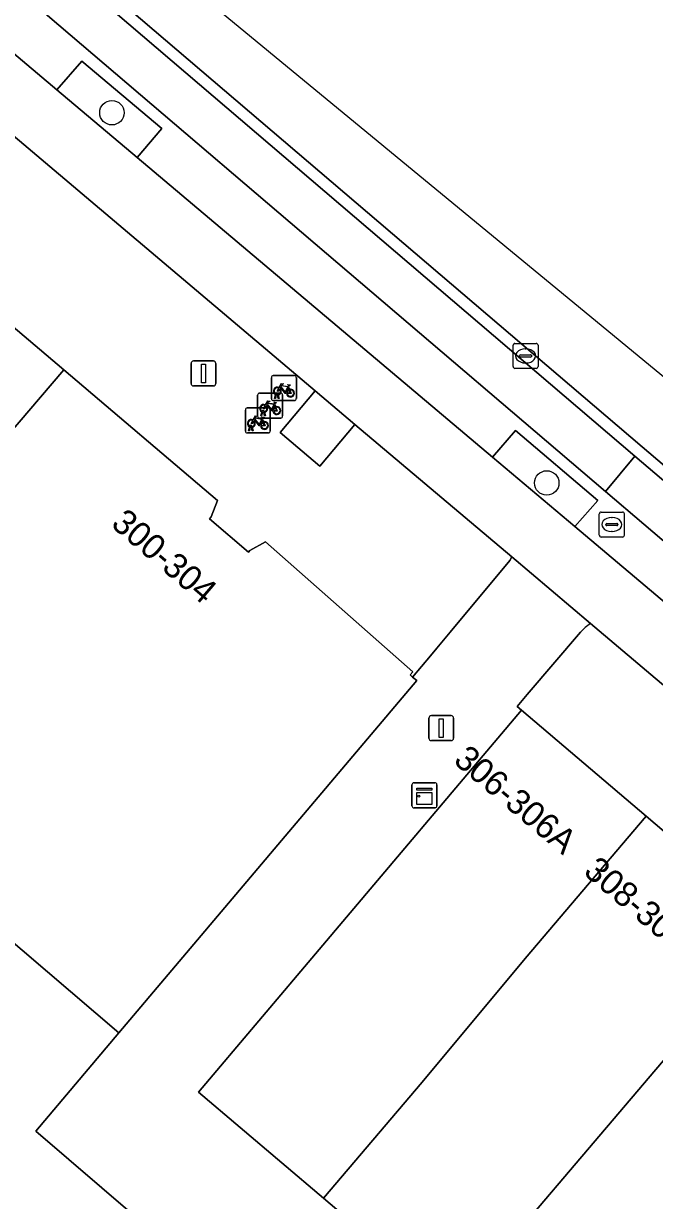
# Model space of a CAD drawing. Extents: x 162344 to 162869, y 381217 to 381818.
# Drawn here: x 162777.73 to 162803, y 381543.17 to 381590.29 of the extents above; entities that cross this region are included whole.
import ezdxf

# ---------------------------------------------------------------- set-up
doc = ezdxf.new("R2010")
doc.units = 0
for name, color, linetype in [('IMGEO_Berm_groen', 7, 'Continuous'), ('IMGEO_Berm_open', 7, 'Continuous'), ('IMGEO_Boom', 7, 'Continuous'), ('IMGEO_Fietsenrek', 7, 'Continuous'), ('IMGEO_Fietspad_gesloten', 7, 'Continuous'), ('IMGEO_Groenvoorziening', 7, 'Continuous'), ('IMGEO_Kast', 7, 'Continuous'), ('IMGEO_Kolk', 7, 'Continuous'), ('IMGEO_Lichtmast', 7, 'Continuous'), ('IMGEO_Pand', 7, 'Continuous'), ('IMGEO_Pand_nummerreeks', 7, 'Continuous'), ('IMGEO_Parkeervlak_open', 7, 'Continuous'), ('IMGEO_Rijbaan_lokaal_gesloten', 7, 'Continuous'), ('IMGEO_Rijbaan_lokaal_open', 7, 'Continuous'), ('IMGEO_Rioolput', 7, 'Continuous'), ('IMGEO_Voetpad_open', 7, 'Continuous')]:
    doc.layers.add(name, color=color, linetype=linetype)

msp = doc.modelspace()

# ---------------------------------------------------------------- linework, layer by layer
at = {"layer": 'IMGEO_Berm_groen'}
for points in [[(162780.066, 381588.786), (162779.07, 381587.644), (162782.289, 381584.929), (162783.276, 381586.084)], [(162797.434, 381573.995), (162796.513, 381572.933), (162799.811, 381570.151), (162800.73, 381571.194)]]:
    msp.add_lwpolyline(points, close=True, dxfattribs=at)
at = {"layer": 'IMGEO_Berm_open'}
for points in [[(162830.852, 381546.13), (162827.998, 381548.604), (162805.642, 381567.628), (162801.035, 381571.562), (162759.969, 381606.584)], [(162768.998, 381596.139), (162779.07, 381587.644), (162780.066, 381588.786), (162783.276, 381586.084), (162782.289, 381584.929), (162796.513, 381572.933), (162797.434, 381573.995), (162800.73, 381571.194), (162799.811, 381570.151), (162817.483, 381555.246), (162818.312, 381556.207), (162821.494, 381553.502), (162820.68, 381552.549), (162830.443, 381544.315), (162836.448, 381539.154), (162837.376, 381538.357), (162839.907, 381540.707), (162839.091, 381541.586), (162838.728, 381541.25), (162837.356, 381539.976)]]:
    msp.add_lwpolyline(points, dxfattribs=at)
msp.add_lwpolyline([(162802.217, 381572.973), (162801.035, 381571.562), (162805.642, 381567.628), (162806.751, 381569.117)], close=True, dxfattribs=at)
at = {"layer": 'IMGEO_Boom'}
for centre in [(162781.271, 381586.722), (162798.684, 381571.9)]:
    msp.add_circle(centre, 0.489, dxfattribs=at)
at = {"layer": 'IMGEO_Fietsenrek'}
for p, q in [((162787.731, 381576.196), (162788.572, 381576.196)), ((162788.572, 381576.196), (162787.731, 381576.196)), ((162787.656, 381575.271), (162787.656, 381576.112)), ((162787.656, 381576.112), (162787.656, 381575.271)), ((162788.343, 381575.745), (162788.379, 381575.65)), ((162788.656, 381576.121), (162788.656, 381575.28)), ((162788.656, 381575.28), (162788.656, 381576.121)), ((162787.106, 381574.573), (162787.106, 381575.414)), ((162787.106, 381575.414), (162787.106, 381574.573)), ((162787.181, 381575.498), (162788.022, 381575.498)), ((162788.022, 381575.498), (162787.181, 381575.498)), ((162787.783, 381575.28), (162787.822, 381575.44)), ((162787.817, 381575.28), (162787.783, 381575.28)), ((162787.852, 381575.428), (162787.817, 381575.28)), ((162787.894, 381575.452), (162787.893, 381575.456)), ((162787.935, 381575.28), (162787.901, 381575.422)), ((162787.925, 381575.463), (162787.926, 381575.456)), ((162787.933, 381575.426), (162787.968, 381575.28)), ((162787.968, 381575.28), (162787.935, 381575.28)), ((162788.106, 381575.423), (162788.106, 381574.582)), ((162788.106, 381574.582), (162788.106, 381575.423)), ((162786.614, 381573.976), (162786.614, 381574.817)), ((162786.614, 381574.817), (162786.614, 381573.976)), ((162786.689, 381574.901), (162787.53, 381574.901)), ((162787.53, 381574.901), (162786.689, 381574.901)), ((162787.614, 381574.826), (162787.614, 381573.985)), ((162787.614, 381573.985), (162787.614, 381574.826)), ((162788.581, 381575.196), (162787.74, 381575.196)), ((162787.74, 381575.196), (162788.581, 381575.196)), ((162787.793, 381575.047), (162787.829, 381574.952)), ((162788.031, 381574.498), (162787.19, 381574.498)), ((162787.19, 381574.498), (162788.031, 381574.498)), ((162787.233, 381574.582), (162787.272, 381574.742)), ((162787.267, 381574.582), (162787.233, 381574.582)), ((162787.302, 381574.73), (162787.267, 381574.582)), ((162787.301, 381574.45), (162787.337, 381574.355)), ((162787.344, 381574.754), (162787.343, 381574.758)), ((162787.385, 381574.582), (162787.351, 381574.724)), ((162787.375, 381574.765), (162787.376, 381574.758)), ((162787.383, 381574.728), (162787.418, 381574.582)), ((162787.418, 381574.582), (162787.385, 381574.582)), ((162787.539, 381573.901), (162786.698, 381573.901)), ((162786.698, 381573.901), (162787.539, 381573.901)), ((162786.741, 381573.985), (162786.78, 381574.145)), ((162786.775, 381573.985), (162786.741, 381573.985)), ((162786.81, 381574.133), (162786.775, 381573.985)), ((162786.852, 381574.157), (162786.851, 381574.161)), ((162786.893, 381573.985), (162786.859, 381574.127)), ((162786.883, 381574.168), (162786.884, 381574.161)), ((162786.891, 381574.131), (162786.926, 381573.985)), ((162786.926, 381573.985), (162786.893, 381573.985))]:
    msp.add_line(p, q, dxfattribs=at)
for points in [[(162787.969, 381575.722), (162788.064, 381575.886), (162788.15, 381575.872), (162788.152, 381575.863), (162788.096, 381575.852), (162788.069, 381575.807), (162788.325, 381575.766)], [(162788.265, 381575.478), (162788.215, 381575.478), (162788.024, 381575.729), (162788.005, 381575.697)], [(162788.312, 381575.741), (162788.055, 381575.782), (162788.038, 381575.753), (162788.205, 381575.533), (162788.312, 381575.741)], [(162788.36, 381575.643), (162788.33, 381575.72), (162788.221, 381575.502), (162788.264, 381575.502)], [(162788.325, 381575.766), (162788.35, 381575.815), (162788.344, 381575.819), (162788.321, 381575.823), (162788.309, 381575.83), (162788.308, 381575.833), (162788.31, 381575.838), (162788.405, 381575.823), (162788.407, 381575.813), (162788.397, 381575.8), (162788.385, 381575.794), (162788.371, 381575.8), (162788.343, 381575.745)], [(162787.99, 381575.67), (162787.938, 381575.58), (162787.898, 381575.555), (162787.899, 381575.602), (162787.954, 381575.696)], [(162788.294, 381575.502), (162788.414, 381575.501), (162788.37, 381575.615)], [(162788.39, 381575.622), (162788.445, 381575.477), (162788.295, 381575.477)], [(162787.44, 381574.972), (162787.388, 381574.882), (162787.348, 381574.857), (162787.349, 381574.904), (162787.404, 381574.998)], [(162787.419, 381575.024), (162787.514, 381575.188), (162787.6, 381575.174), (162787.602, 381575.165), (162787.546, 381575.154), (162787.519, 381575.109), (162787.775, 381575.068)], [(162787.715, 381574.78), (162787.665, 381574.78), (162787.474, 381575.031), (162787.455, 381574.999)], [(162787.762, 381575.043), (162787.505, 381575.084), (162787.488, 381575.055), (162787.655, 381574.835), (162787.762, 381575.043)], [(162787.81, 381574.945), (162787.78, 381575.022), (162787.671, 381574.804), (162787.714, 381574.804)], [(162787.744, 381574.804), (162787.864, 381574.803), (162787.82, 381574.917)], [(162787.84, 381574.924), (162787.895, 381574.779), (162787.745, 381574.779)], [(162787.775, 381575.068), (162787.8, 381575.117), (162787.794, 381575.121), (162787.771, 381575.125), (162787.759, 381575.132), (162787.758, 381575.135), (162787.76, 381575.14), (162787.855, 381575.125), (162787.857, 381575.115), (162787.847, 381575.102), (162787.835, 381575.096), (162787.821, 381575.102), (162787.793, 381575.047)], [(162786.948, 381574.375), (162786.896, 381574.285), (162786.856, 381574.26), (162786.857, 381574.307), (162786.912, 381574.401)], [(162786.927, 381574.427), (162787.022, 381574.591), (162787.108, 381574.577), (162787.11, 381574.568), (162787.054, 381574.557), (162787.027, 381574.512), (162787.283, 381574.471)], [(162787.223, 381574.183), (162787.173, 381574.183), (162786.982, 381574.434), (162786.963, 381574.402)], [(162787.27, 381574.446), (162787.013, 381574.487), (162786.996, 381574.458), (162787.163, 381574.238), (162787.27, 381574.446)], [(162787.318, 381574.348), (162787.288, 381574.425), (162787.179, 381574.207), (162787.222, 381574.207)], [(162787.252, 381574.207), (162787.372, 381574.206), (162787.328, 381574.32)], [(162787.348, 381574.327), (162787.403, 381574.182), (162787.253, 381574.182)], [(162787.283, 381574.471), (162787.308, 381574.52), (162787.302, 381574.524), (162787.279, 381574.528), (162787.267, 381574.535), (162787.266, 381574.538), (162787.268, 381574.543), (162787.363, 381574.528), (162787.365, 381574.518), (162787.355, 381574.505), (162787.343, 381574.499), (162787.329, 381574.505), (162787.301, 381574.45)]]:
    msp.add_lwpolyline(points, dxfattribs=at)
for centre, radius, start, end in [((162787.734, 381576.118), 0.0779, 92.4484, 184.2845), ((162787.734, 381576.118), 0.0779, 92.4484, 184.2845), ((162788.578, 381576.118), 0.0779, 2.4484, 94.2845), ((162788.578, 381576.118), 0.0779, 2.4484, 94.2845), ((162787.896, 381575.581), 0.159, 62.6766, 242.1369), ((162787.896, 381575.581), 0.129, 63.3192, 238.903), ((162787.184, 381575.42), 0.0779, 92.4484, 184.2845), ((162787.184, 381575.42), 0.0779, 92.4484, 184.2845), ((162787.734, 381575.274), 0.0779, 182.4484, 274.2845), ((162787.734, 381575.274), 0.0779, 182.4484, 274.2845), ((162787.876, 381575.452), 0.0499, 12.8025, 158.6934), ((162787.896, 381575.581), 0.159, 253.9967, 271.7867), ((162787.876, 381575.452), 0.0174, 12.8025, 163.4502), ((162787.896, 381575.581), 0.129, 253.415, 269.0204), ((162787.896, 381575.581), 0.129, 283.6043, 43.4302), ((162787.896, 381575.581), 0.159, 283.5766, 46.6042), ((162788.028, 381575.42), 0.0779, 2.4484, 94.2845), ((162788.028, 381575.42), 0.0779, 2.4484, 94.2845), ((162788.423, 381575.497), 0.159, 113.3408, 178.3217), ((162788.423, 381575.497), 0.159, 187.0065, 105.7708), ((162788.423, 381575.497), 0.129, 113.923, 177.9556), ((162788.423, 381575.497), 0.129, 188.6715, 104.5883), ((162788.578, 381575.274), 0.0779, 272.4484, 4.2845), ((162788.578, 381575.274), 0.0779, 272.4484, 4.2845), ((162786.692, 381574.823), 0.0779, 92.4484, 184.2845), ((162786.692, 381574.823), 0.0779, 92.4484, 184.2845), ((162787.346, 381574.883), 0.159, 62.6766, 242.1369), ((162787.346, 381574.883), 0.129, 63.3192, 238.903), ((162787.326, 381574.754), 0.0499, 12.8025, 158.6934), ((162787.326, 381574.754), 0.0174, 12.8025, 163.4502), ((162787.346, 381574.883), 0.129, 283.6043, 43.4302), ((162787.346, 381574.883), 0.159, 283.5766, 46.6042), ((162787.536, 381574.823), 0.0779, 2.4484, 94.2845), ((162787.536, 381574.823), 0.0779, 2.4484, 94.2845), ((162787.873, 381574.799), 0.159, 113.3408, 178.3217), ((162787.873, 381574.799), 0.159, 187.0065, 105.7708), ((162787.873, 381574.799), 0.129, 113.923, 177.9556), ((162787.873, 381574.799), 0.129, 188.6715, 104.5883), ((162786.854, 381574.286), 0.159, 62.6766, 242.1369), ((162786.854, 381574.286), 0.129, 63.3192, 238.903), ((162786.854, 381574.286), 0.129, 283.6043, 43.4302), ((162786.854, 381574.286), 0.159, 283.5766, 46.6042), ((162787.184, 381574.576), 0.0779, 182.4484, 274.2845), ((162787.184, 381574.576), 0.0779, 182.4484, 274.2845), ((162787.381, 381574.202), 0.159, 113.3408, 178.3217), ((162787.381, 381574.202), 0.159, 187.0065, 105.7708), ((162787.381, 381574.202), 0.129, 113.923, 177.9556), ((162787.381, 381574.202), 0.129, 188.6715, 104.5883), ((162787.346, 381574.883), 0.159, 253.9967, 271.7867), ((162787.346, 381574.883), 0.129, 253.415, 269.0204), ((162788.028, 381574.576), 0.0779, 272.4484, 4.2845), ((162788.028, 381574.576), 0.0779, 272.4484, 4.2845), ((162786.692, 381573.979), 0.0779, 182.4484, 274.2845), ((162786.692, 381573.979), 0.0779, 182.4484, 274.2845), ((162786.834, 381574.157), 0.0499, 12.8025, 158.6934), ((162786.854, 381574.286), 0.159, 253.9967, 271.7867), ((162786.834, 381574.157), 0.0174, 12.8025, 163.4502), ((162786.854, 381574.286), 0.129, 253.415, 269.0204), ((162787.536, 381573.979), 0.0779, 272.4484, 4.2845), ((162787.536, 381573.979), 0.0779, 272.4484, 4.2845)]:
    msp.add_arc(centre, radius, start, end, dxfattribs=at)
at = {"layer": 'IMGEO_Fietspad_gesloten'}
for points in [[(162684.232, 381664.825), (162688.355, 381661.085), (162692.352, 381657.601), (162694.144, 381656.087), (162695.755, 381654.725), (162704.011, 381647.75), (162705.608, 381646.401), (162718.443, 381635.556), (162720.034, 381634.212), (162732.624, 381623.574), (162734.239, 381622.209), (162743.076, 381614.743), (162746.831, 381611.57), (162748.438, 381610.212), (162761.023, 381599.578), (162762.605, 381598.241), (162775.215, 381587.585), (162776.8, 381586.246), (162789.414, 381575.587), (162791.002, 381574.245), (162797.286, 381568.935), (162800.436, 381566.273), (162829.055, 381542.09), (162840.499, 381532.368)], [(162841.502, 381534.811), (162837.376, 381538.357), (162836.448, 381539.154), (162830.443, 381544.315), (162820.68, 381552.549), (162817.483, 381555.246), (162799.811, 381570.151), (162796.513, 381572.933), (162782.289, 381584.929), (162779.07, 381587.644), (162768.998, 381596.139), (162763.006, 381601.204), (162759.809, 381603.905), (162743.753, 381617.476), (162740.536, 381620.194), (162722.898, 381635.101), (162719.685, 381637.816), (162708.354, 381647.393), (162705.095, 381650.146), (162702.028, 381652.737), (162694.013, 381659.509), (162690.775, 381662.288)]]:
    msp.add_lwpolyline(points, dxfattribs=at)
at = {"layer": 'IMGEO_Groenvoorziening'}
msp.add_lwpolyline([(162791.002, 381574.245), (162789.414, 381575.587), (162788.01, 381573.924), (162789.596, 381572.578)], close=True, dxfattribs=at)
at = {"layer": 'IMGEO_Kast'}
for p, q in [((162793.286, 381558.97), (162793.286, 381559.811)), ((162793.286, 381559.811), (162793.286, 381558.97)), ((162793.361, 381559.895), (162794.202, 381559.895)), ((162794.202, 381559.895), (162793.361, 381559.895)), ((162794.286, 381559.82), (162794.286, 381558.979)), ((162794.286, 381558.979), (162794.286, 381559.82)), ((162794.211, 381558.895), (162793.37, 381558.895)), ((162793.37, 381558.895), (162794.211, 381558.895))]:
    msp.add_line(p, q, dxfattribs=at)
for points in [[(162793.481, 381559.685), (162794.081, 381559.685), (162794.081, 381559.6), (162793.481, 381559.6), (162793.481, 381559.685)], [(162793.481, 381559.51), (162794.081, 381559.51), (162794.081, 381559.021), (162793.481, 381559.021), (162793.481, 381559.51)]]:
    msp.add_lwpolyline(points, dxfattribs=at)
msp.add_circle((162793.565, 381559.359), 0.0377, dxfattribs=at)
for centre, start, end in [((162793.364, 381559.817), 92.4484, 184.2845), ((162793.364, 381559.817), 92.4484, 184.2845), ((162794.208, 381559.817), 2.4484, 94.2845), ((162794.208, 381559.817), 2.4484, 94.2845), ((162793.364, 381558.973), 182.4484, 274.2845), ((162793.364, 381558.973), 182.4484, 274.2845), ((162794.208, 381558.973), 272.4484, 4.2845), ((162794.208, 381558.973), 272.4484, 4.2845)]:
    msp.add_arc(centre, 0.0779, start, end, dxfattribs=at)
at = {"layer": 'IMGEO_Kolk'}
for p, q in [((162797.337, 381576.558), (162797.337, 381577.41)), ((162797.412, 381577.484), (162798.264, 381577.484)), ((162797.825, 381577.264), (162797.85, 381577.264)), ((162798.338, 381577.41), (162798.338, 381576.558)), ((162797.596, 381576.978), (162797.596, 381576.99)), ((162798.034, 381576.941), (162797.636, 381576.941)), ((162797.639, 381577.027), (162798.037, 381577.027)), ((162797.848, 381576.704), (162797.823, 381576.704)), ((162798.08, 381576.99), (162798.08, 381576.978)), ((162798.264, 381576.484), (162797.412, 381576.484))]:
    msp.add_line(p, q, dxfattribs=at)
for points in [[(162797.337, 381576.558), (162797.337, 381577.41)], [(162797.412, 381577.484), (162798.264, 381577.484)], [(162798.338, 381577.41), (162798.338, 381576.558)], [(162798.264, 381576.484), (162797.412, 381576.484)]]:
    msp.add_lwpolyline(points, dxfattribs=at)
for centre, radius, start, end in [((162797.414, 381577.408), 0.0765, 91.552, 178.448), ((162797.414, 381577.408), 0.0765, 91.552, 178.448), ((162798.262, 381577.408), 0.0765, 1.552, 88.448), ((162798.262, 381577.408), 0.0765, 1.552, 88.448), ((162797.636, 381576.987), 0.0403, 85.8775, 175.7526), ((162797.633, 381576.977), 0.0366, 178.938, 274.7102), ((162798.037, 381576.984), 0.043, 264.8664, 352.4533), ((162798.041, 381576.989), 0.0386, 1.7309, 96.639), ((162797.414, 381576.56), 0.0765, 181.552, 268.448), ((162797.414, 381576.56), 0.0765, 181.552, 268.448), ((162798.262, 381576.56), 0.0765, 271.552, 358.448), ((162798.262, 381576.56), 0.0765, 271.552, 358.448)]:
    msp.add_arc(centre, radius, start, end, dxfattribs=at)
for centre, major_axis, ratio, start_param, end_param in [((162797.824, 381576.984), (-0.387, 0.002), 0.722429, 4.712389, 7.853982), ((162797.849, 381576.984), (-0.39, 0.002), 0.717154, 1.570796, 4.712389)]:
    msp.add_ellipse(centre, major_axis=major_axis, ratio=ratio, start_param=start_param, end_param=end_param, dxfattribs=at)
at = {"layer": 'IMGEO_Lichtmast'}
for p, q in [((162784.443, 381575.884), (162784.443, 381576.684)), ((162784.443, 381576.684), (162784.443, 381575.884)), ((162784.543, 381576.784), (162785.333, 381576.784)), ((162785.333, 381576.784), (162784.543, 381576.784)), ((162785.433, 381576.684), (162785.433, 381575.884)), ((162785.433, 381575.884), (162785.433, 381576.684)), ((162785.333, 381575.784), (162784.543, 381575.784)), ((162784.543, 381575.784), (162785.333, 381575.784)), ((162794.062, 381562.583), (162794.852, 381562.583)), ((162794.852, 381562.583), (162794.062, 381562.583)), ((162793.962, 381561.683), (162793.962, 381562.483)), ((162793.962, 381562.483), (162793.962, 381561.683)), ((162794.952, 381562.483), (162794.952, 381561.683)), ((162794.952, 381561.683), (162794.952, 381562.483)), ((162794.852, 381561.583), (162794.062, 381561.583)), ((162794.062, 381561.583), (162794.852, 381561.583))]:
    msp.add_line(p, q, dxfattribs=at)
for points in [[(162784.863, 381576.659), (162785.013, 381576.659), (162785.013, 381575.909), (162784.863, 381575.909), (162784.863, 381576.659)], [(162794.382, 381562.458), (162794.532, 381562.458), (162794.532, 381561.708), (162794.382, 381561.708), (162794.382, 381562.458)]]:
    msp.add_lwpolyline(points, dxfattribs=at)
for centre, start, end in [((162784.543, 381576.684), 90, 180), ((162784.543, 381576.684), 90, 180), ((162785.333, 381576.684), 0, 90), ((162785.333, 381576.684), 360, 90), ((162784.543, 381575.884), 180, 270), ((162784.543, 381575.884), 180, 270), ((162785.333, 381575.884), 270, 0), ((162785.333, 381575.884), 270, 0), ((162794.062, 381562.483), 90, 180), ((162794.062, 381562.483), 90, 180), ((162794.852, 381562.483), 0, 90), ((162794.852, 381562.483), 360, 90), ((162794.062, 381561.683), 180, 270), ((162794.062, 381561.683), 180, 270), ((162794.852, 381561.683), 270, 0), ((162794.852, 381561.683), 270, 0)]:
    msp.add_arc(centre, 0.1, start, end, dxfattribs=at)
at = {"layer": 'IMGEO_Pand'}
for points in [[(162773.505, 381581.378), (162772.583, 381581.146), (162772.35, 381580.9), (162770.754, 381582.237), (162770.962, 381582.466), (162771.066, 381583.46), (162767.108, 381586.816), (162759.701, 381576.698), (162756.753, 381572.671), (162767.974, 381563.126), (162779.344, 381576.422)], [(162793.475, 381563.984), (162793.314, 381564.125), (162793.209, 381564.218), (162793.318, 381564.342), (162787.421, 381569.54), (162786.794, 381569.196), (162786.735, 381569.128), (162785.183, 381570.467), (162785.248, 381570.543), (162785.499, 381571.198), (162779.344, 381576.422), (162767.974, 381563.126), (162767.164, 381562.178), (162781.551, 381549.885)], [(162797.816, 381552.864), (162802.659, 381558.563), (162797.667, 381562.809), (162789.569, 381553.221), (162784.745, 381547.512), (162789.745, 381543.262), (162793.7, 381547.913)], [(162807.896, 381554.107), (162802.659, 381558.563), (162797.816, 381552.864), (162793.7, 381547.913), (162789.745, 381543.262), (162794.922, 381538.86), (162803.056, 381548.411)], [(162813.298, 381549.512), (162807.896, 381554.107), (162803.056, 381548.411), (162794.922, 381538.86), (162800.467, 381534.147), (162802.645, 381536.74), (162808.46, 381543.819)]]:
    msp.add_lwpolyline(points, close=True, dxfattribs=at)
msp.add_lwpolyline([(162805.218, 381507.501), (162801.252, 381510.74), (162794.525, 381517.894), (162796.153, 381519.447), (162801.088, 381524.07), (162802.29, 381525.485), (162799.612, 381527.76), (162796.986, 381529.991), (162796.917, 381529.909), (162778.227, 381545.954), (162781.551, 381549.885), (162767.164, 381562.178), (162767.974, 381563.126), (162756.753, 381572.671), (162744.14, 381555.44)], dxfattribs=at)
at = {"layer": 'IMGEO_Parkeervlak_open'}
msp.add_lwpolyline([(162761.128, 381608.048), (162759.969, 381606.584), (162801.035, 381571.562), (162802.217, 381572.973)], close=True, dxfattribs=at)
at = {"layer": 'IMGEO_Rijbaan_lokaal_gesloten'}
for points in [[(162849.76, 381538.009), (162839.254, 381546.589), (162778.081, 381596.98), (162760.917, 381611.835), (162682.885, 381679.37), (162681.232, 381677.455), (162681.591, 381677.148), (162682.078, 381676.726)], [(162700.335, 381660.484), (162718.383, 381645.147), (162754.725, 381614.122), (162761.412, 381608.404), (162802.506, 381573.344), (162829.77, 381550.157), (162832.081, 381548.137)]]:
    msp.add_lwpolyline(points, dxfattribs=at)
at = {"layer": 'IMGEO_Rijbaan_lokaal_open'}
for points in [[(162761.412, 381608.404), (162761.128, 381608.048), (162802.217, 381572.973), (162806.751, 381569.117), (162831.817, 381547.757)], [(162832.081, 381548.137), (162829.77, 381550.157), (162802.506, 381573.344), (162761.412, 381608.404)], [(162800.436, 381566.273), (162797.286, 381568.935), (162797.204, 381568.799), (162794.81, 381565.922), (162794.279, 381565.284), (162794.023, 381564.977), (162793.314, 381564.125), (162793.475, 381563.984), (162781.551, 381549.885), (162778.227, 381545.954), (162796.917, 381529.909), (162796.986, 381529.991), (162800.467, 381534.147), (162794.922, 381538.86), (162789.745, 381543.262), (162784.745, 381547.512), (162789.569, 381553.221), (162797.667, 381562.809)], [(162797.667, 381562.809), (162797.494, 381562.956), (162797.896, 381563.425), (162800.041, 381565.929)]]:
    msp.add_lwpolyline(points, dxfattribs=at)
msp.add_arc((162801.646, 381564.485), 2.159, 124.084, 138.0203, dxfattribs=at)
at = {"layer": 'IMGEO_Rioolput'}
for p, q in [((162800.789, 381569.809), (162800.789, 381570.661)), ((162800.864, 381570.735), (162801.716, 381570.735)), ((162801.79, 381570.661), (162801.79, 381569.809)), ((162801.048, 381570.229), (162801.048, 381570.241)), ((162801.486, 381570.192), (162801.088, 381570.192)), ((162801.091, 381570.278), (162801.489, 381570.278)), ((162801.277, 381570.515), (162801.302, 381570.515)), ((162801.532, 381570.241), (162801.532, 381570.229)), ((162801.716, 381569.735), (162800.864, 381569.735)), ((162801.3, 381569.955), (162801.275, 381569.955))]:
    msp.add_line(p, q, dxfattribs=at)
for points in [[(162800.789, 381569.809), (162800.789, 381570.661)], [(162800.864, 381570.735), (162801.716, 381570.735)], [(162801.79, 381570.661), (162801.79, 381569.809)], [(162801.716, 381569.735), (162800.864, 381569.735)]]:
    msp.add_lwpolyline(points, dxfattribs=at)
for centre, radius, start, end in [((162800.866, 381570.659), 0.0765, 91.552, 178.448), ((162800.866, 381570.659), 0.0765, 91.552, 178.448), ((162801.714, 381570.659), 0.0765, 1.552, 88.448), ((162801.714, 381570.659), 0.0765, 1.552, 88.448), ((162801.088, 381570.238), 0.0403, 85.8775, 175.7526), ((162801.085, 381570.228), 0.0366, 178.938, 274.7102), ((162801.489, 381570.235), 0.043, 264.8664, 352.4533), ((162801.493, 381570.24), 0.0386, 1.7309, 96.639), ((162800.866, 381569.811), 0.0765, 181.552, 268.448), ((162800.866, 381569.811), 0.0765, 181.552, 268.448), ((162801.714, 381569.811), 0.0765, 271.552, 358.448), ((162801.714, 381569.811), 0.0765, 271.552, 358.448)]:
    msp.add_arc(centre, radius, start, end, dxfattribs=at)
for centre, major_axis, ratio, start_param, end_param in [((162801.276, 381570.235), (-0.387, 0.002), 0.722429, 4.712389, 7.853982), ((162801.301, 381570.235), (-0.39, 0.002), 0.717154, 1.570796, 4.712389)]:
    msp.add_ellipse(centre, major_axis=major_axis, ratio=ratio, start_param=start_param, end_param=end_param, dxfattribs=at)
at = {"layer": 'IMGEO_Voetpad_open'}
for points in [[(162773.505, 381581.378), (162779.344, 381576.422), (162785.499, 381571.198), (162785.248, 381570.543), (162785.183, 381570.467), (162786.735, 381569.128), (162786.794, 381569.196), (162787.421, 381569.54), (162793.318, 381564.342), (162793.209, 381564.218), (162793.314, 381564.125), (162794.023, 381564.977), (162794.279, 381565.284), (162794.81, 381565.922), (162797.204, 381568.799), (162797.286, 381568.935), (162791.002, 381574.245), (162789.596, 381572.578), (162788.01, 381573.924), (162789.414, 381575.587), (162776.8, 381586.246)], [(162800.041, 381565.929), (162797.896, 381563.425), (162797.494, 381562.956), (162797.667, 381562.809), (162802.659, 381558.563), (162807.896, 381554.107), (162813.298, 381549.512), (162818.905, 381544.742), (162820.872, 381543.085), (162824.698, 381539.819), (162833.01, 381532.723), (162837.476, 381528.911), (162844.977, 381522.508), (162847.475, 381523.854), (162844.617, 381527.974)], [(162840.499, 381532.368), (162829.055, 381542.09), (162800.436, 381566.273)]]:
    msp.add_lwpolyline(points, dxfattribs=at)
msp.add_arc((162801.646, 381564.485), 2.159, 124.084, 138.0203, dxfattribs=at)

# ---------------------------------------------------------------- texts
at = {"layer": 'IMGEO_Pand_nummerreeks'}
for s, rotation, p in [('300-304', 319.4632, (162781.19, 381570.187)), ('306-306A', 319.8815, (162794.905, 381560.716)), ('308-308A', 319.6523, (162800.111, 381556.262))]:
    msp.add_text(s, height=1, rotation=rotation, dxfattribs=at).set_placement(p)

doc.saveas('drawing.dxf')
